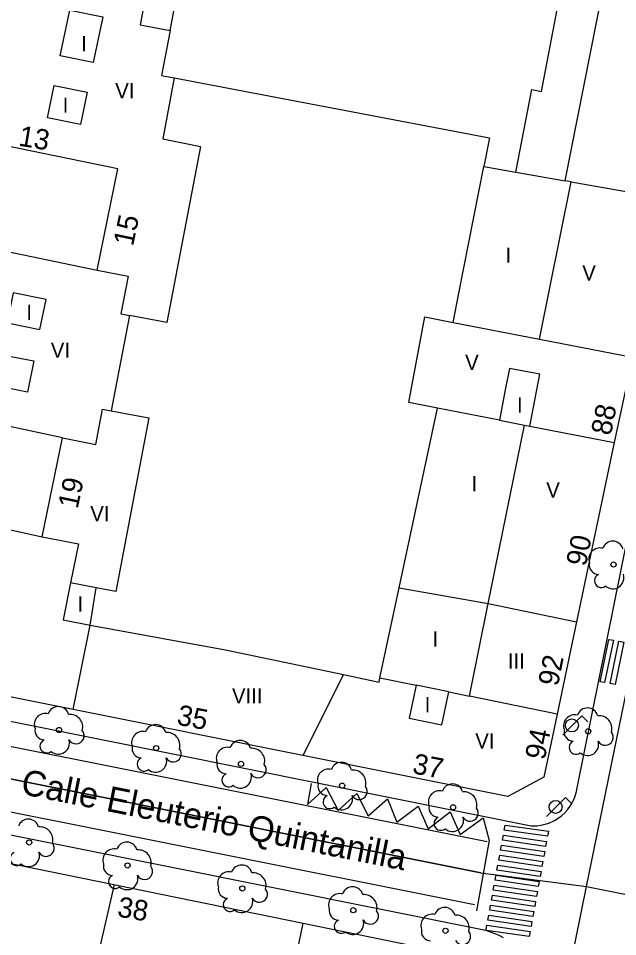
# Model space of a CAD drawing. Extents: x 282771 to 285132, y 4823109 to 4825496.
# Drawn here: x 284500.5 to 284559.4, y 4823241.9 to 4823332.1 of the extents above; entities that cross this region are included whole.
import ezdxf

# ---------------------------------------------------------------- set-up
doc = ezdxf.new("R2010")
doc.units = 0
for name, color, linetype in [('ACERA-BORDILLO', 7, 'Continuous'), ('ARBOL', 7, 'Continuous'), ('CALLE-EJE', 7, 'Continuous'), ('CALLE-TEXTO', 7, 'Continuous'), ('CARGA_DESCARGA', 7, 'Continuous'), ('EDIFICIO', 7, 'Continuous'), ('FAROLA', 7, 'Continuous'), ('INTERIOR-EDIFICIO', 7, 'Continuous'), ('MEDIANERA', 7, 'Continuous'), ('NUM-LOCAL', 7, 'Continuous'), ('NUM-PORTAL', 7, 'Continuous'), ('PASO-PEATONES', 7, 'Continuous'), ('SENAL-VIARIA', 7, 'Continuous'), ('TXT-ALTURA-EDIFICIO', 7, 'Continuous')]:
    doc.layers.add(name, color=color, linetype=linetype)

msp = doc.modelspace()

# ---------------------------------------------------------------- linework, layer by layer
at = {"layer": 'ACERA-BORDILLO'}
for points in [[(284487.628, 4823265.456), (284550.9, 4823252.768), (284551.462, 4823252.781), (284551.846, 4823252.83), (284552.233, 4823252.916), (284552.619, 4823253.039), (284553.183, 4823253.29), (284553.54, 4823253.507), (284553.877, 4823253.759), (284554.187, 4823254.042), (284554.467, 4823254.353), (284554.591, 4823254.519), (284554.714, 4823254.685), (284554.82, 4823254.86), (284555.013, 4823255.215), (284555.169, 4823255.58), (284555.34, 4823256.132), (284555.407, 4823256.497), (284563.312, 4823295.562), (284576.079, 4823360.636)], [(284548.183, 4823241.764), (284547.727, 4823242.007), (284547.261, 4823242.211), (284546.535, 4823242.446), (284546.099, 4823242.554), (284484.382, 4823254.937)]]:
    msp.add_lwpolyline(points, dxfattribs=at)
at = {"layer": 'ARBOL'}
for centre in [(284558.974, 4823278.425), (284504.505, 4823262.182), (284556.488, 4823262.048), (284514.054, 4823260.403), (284522.384, 4823258.853), (284532.314, 4823256.713), (284543.214, 4823254.583), (284501.565, 4823251.133), (284511.235, 4823248.873), (284522.514, 4823246.623), (284533.414, 4823244.483), (284542.474, 4823242.463)]:
    msp.add_circle(centre, 0.255, dxfattribs=at)
for centre, radius, start, end in [((284558.904, 4823279.685), 1.038, 15.64228, 161.38435), ((284557.644, 4823278.955), 1.097, 75.4318, 200.55608), ((284557.534, 4823278.385), 0.935, 168.59898, 268.13236), ((284557.774, 4823276.835), 0.672, 113.73672, 309.4725), ((284558.914, 4823277.135), 1.086, 228.95447, 17.92796), ((284504.435, 4823263.442), 1.038, 15.64228, 161.38435), ((284556.418, 4823263.308), 1.038, 15.64228, 161.38435), ((284503.175, 4823262.712), 1.097, 75.4318, 200.55608), ((284505.565, 4823262.442), 1.272, 345.03273, 95.79925), ((284555.158, 4823262.578), 1.097, 75.4318, 200.55608), ((284557.548, 4823262.308), 1.272, 345.03273, 95.79925), ((284503.065, 4823262.142), 0.935, 168.59898, 268.13236), ((284506.175, 4823261.613), 0.797, 208.96246, 38.99103), ((284513.984, 4823261.663), 1.038, 15.64228, 161.38435), ((284555.048, 4823262.008), 0.935, 168.59898, 268.13236), ((284503.305, 4823260.593), 0.672, 113.73672, 309.4725), ((284504.445, 4823260.893), 1.086, 228.95447, 17.92796), ((284512.725, 4823260.933), 1.097, 75.4318, 200.55608), ((284515.114, 4823260.663), 1.272, 345.03273, 95.79925), ((284558.158, 4823261.478), 0.797, 208.96246, 38.99103), ((284512.615, 4823260.363), 0.935, 168.59898, 268.13236), ((284515.724, 4823259.833), 0.797, 208.96246, 38.99103), ((284521.054, 4823259.383), 1.097, 75.4318, 200.55608), ((284522.314, 4823260.113), 1.038, 15.64228, 161.38435), ((284523.444, 4823259.113), 1.272, 345.03273, 95.79925), ((284555.288, 4823260.458), 0.672, 113.73672, 309.4725), ((284556.428, 4823260.758), 1.086, 228.95447, 17.92796), ((284512.855, 4823258.813), 0.672, 113.73672, 309.4725), ((284513.994, 4823259.113), 1.086, 228.95447, 17.92796), ((284520.944, 4823258.813), 0.935, 168.59898, 268.13236), ((284524.054, 4823258.283), 0.797, 208.96246, 38.99103), ((284532.244, 4823257.973), 1.038, 15.64228, 161.38435), ((284521.184, 4823257.263), 0.672, 113.73672, 309.4725), ((284522.324, 4823257.563), 1.086, 228.95447, 17.92796), ((284530.984, 4823257.243), 1.097, 75.4318, 200.55608), ((284533.374, 4823256.973), 1.272, 345.03273, 95.79925), ((284530.874, 4823256.673), 0.935, 168.59898, 268.13236), ((284543.144, 4823255.843), 1.038, 15.64228, 161.38435), ((284533.984, 4823256.143), 0.797, 208.96246, 38.99103), ((284541.884, 4823255.113), 1.097, 75.4318, 200.55608), ((284544.274, 4823254.843), 1.272, 345.03273, 95.79925), ((284531.114, 4823255.123), 0.672, 113.73672, 309.4725), ((284532.254, 4823255.423), 1.086, 228.95447, 17.92796), ((284541.774, 4823254.543), 0.935, 168.59898, 268.13236), ((284544.884, 4823254.013), 0.797, 208.96246, 38.99103), ((284501.495, 4823252.393), 1.038, 15.64228, 161.38435), ((284542.014, 4823252.993), 0.672, 113.73672, 309.4725), ((284543.154, 4823253.293), 1.086, 228.95447, 17.92796), ((284502.625, 4823251.393), 1.272, 345.03273, 95.79925), ((284503.235, 4823250.563), 0.797, 208.96246, 38.99103), ((284509.905, 4823249.403), 1.097, 75.4318, 200.55608), ((284511.165, 4823250.133), 1.038, 15.64228, 161.38435), ((284512.295, 4823249.133), 1.272, 345.03273, 95.79925), ((284500.365, 4823249.543), 0.672, 113.73672, 309.4725), ((284501.505, 4823249.843), 1.086, 228.95447, 17.92796), ((284509.795, 4823248.833), 0.935, 168.59898, 268.13236), ((284512.905, 4823248.303), 0.797, 208.96246, 38.99103), ((284522.444, 4823247.883), 1.038, 15.64228, 161.38435), ((284510.035, 4823247.283), 0.672, 113.73672, 309.4725), ((284511.175, 4823247.583), 1.086, 228.95447, 17.92796), ((284521.184, 4823247.153), 1.097, 75.4318, 200.55608), ((284523.574, 4823246.883), 1.272, 345.03273, 95.79925), ((284521.074, 4823246.583), 0.935, 168.59898, 268.13236), ((284533.344, 4823245.743), 1.038, 15.64228, 161.38435), ((284524.184, 4823246.053), 0.797, 208.96246, 38.99103), ((284532.084, 4823245.013), 1.097, 75.4318, 200.55608), ((284534.474, 4823244.743), 1.272, 345.03273, 95.79925), ((284521.314, 4823245.033), 0.672, 113.73672, 309.4725), ((284522.454, 4823245.333), 1.086, 228.95447, 17.92796), ((284531.974, 4823244.443), 0.935, 168.59898, 268.13236), ((284535.084, 4823243.913), 0.797, 208.96246, 38.99103), ((284541.144, 4823242.993), 1.097, 75.4318, 200.55608), ((284542.404, 4823243.723), 1.038, 15.64228, 161.38435), ((284532.214, 4823242.893), 0.672, 113.73672, 309.4725), ((284533.354, 4823243.193), 1.086, 228.95447, 17.92796), ((284543.534, 4823242.723), 1.272, 345.03273, 95.79925), ((284541.034, 4823242.423), 0.935, 168.59898, 268.13236), ((284544.144, 4823241.893), 0.797, 208.96246, 38.99103)]:
    msp.add_arc(centre, radius, start, end, dxfattribs=at)
at = {"layer": 'CALLE-EJE'}
for points in [[(284556.327, 4823246.798), (284561.436, 4823271.702), (284578.209, 4823354.79), (284582.355, 4823373.687)], [(284477.789, 4823261.902), (284489.852, 4823259.353), (284545.942, 4823248.148), (284556.327, 4823246.798)], [(284532.164, 4823126.523), (284534.816, 4823139.02), (284553.15, 4823231.134), (284556.327, 4823246.798)], [(284556.327, 4823246.798), (284597.841, 4823238.539)]]:
    msp.add_lwpolyline(points, dxfattribs=at)
at = {"layer": 'CARGA_DESCARGA'}
msp.add_lwpolyline([(284529.269, 4823256.935), (284528.911, 4823254.874), (284530.75, 4823256.543), (284531.941, 4823254.261), (284533.763, 4823255.947), (284534.87, 4823253.75), (284536.776, 4823255.419), (284537.679, 4823253.136), (284539.773, 4823254.703), (284540.76, 4823252.472), (284542.939, 4823254.158), (284543.909, 4823251.91), (284546.157, 4823253.562), (284546.752, 4823251.314)], dxfattribs=at)
at = {"layer": 'EDIFICIO'}
for points in [[(284570.834, 4823348.992), (284564.114, 4823314.352), (284560.824, 4823298.792), (284560.144, 4823295.562), (284559.054, 4823290.392), (284555.334, 4823272.782), (284553.424, 4823263.743), (284552.114, 4823257.543), (284548.594, 4823255.633), (284528.464, 4823259.663), (284505.885, 4823264.182), (284487.515, 4823267.862)], [(284513.174, 4823335.092), (284512.464, 4823331.422), (284515.416, 4823330.862), (284514.585, 4823326.433), (284515.824, 4823326.202), (284514.704, 4823320.212), (284518.404, 4823319.482), (284515.106, 4823302.184), (284511.416, 4823302.891), (284510.015, 4823295.562), (284509.626, 4823293.52), (284513.334, 4823292.812), (284510.085, 4823275.762), (284508.145, 4823276.122), (284505.635, 4823276.612), (284504.905, 4823272.982), (284507.565, 4823272.482), (284520.844, 4823270.052), (284520.864, 4823270.042), (284532.444, 4823267.612), (284535.944, 4823266.882), (284536.034, 4823267.302), (284539.575, 4823266.578), (284538.904, 4823263.323), (284542.124, 4823262.673), (284542.795, 4823265.918), (284544.826, 4823265.503), (284546.664, 4823274.602), (284550.215, 4823292.116), (284550.754, 4823292.011), (284551.444, 4823295.562), (284551.744, 4823297.102), (284548.764, 4823297.672), (284548.344, 4823295.562), (284547.774, 4823292.592), (284541.684, 4823293.792), (284538.884, 4823294.342), (284539.114, 4823295.562), (284540.434, 4823302.732), (284543.214, 4823302.192), (284551.704, 4823300.552), (284554.804, 4823316.002), (284554.215, 4823316.106), (284559.154, 4823341.112)], [(284493.585, 4823310.372), (284508.255, 4823307.312), (284510.274, 4823317.292), (284495.575, 4823320.302)], [(284487.975, 4823284.422), (284502.855, 4823281.152), (284504.855, 4823290.852), (284490.295, 4823293.962)], [(284545.814, 4823224.773), (284542.564, 4823208.323), (284540.514, 4823197.863), (284538.554, 4823187.893), (284536.414, 4823177.033), (284534.684, 4823168.263), (284533.114, 4823160.304), (284531.364, 4823151.444), (284528.644, 4823137.654), (284526.583, 4823136.033), (284464.195, 4823148.414), (284462.125, 4823151.514), (284465.355, 4823168.013), (284468.445, 4823183.803), (284473.415, 4823209.243), (284476.655, 4823225.803), (284481.415, 4823250.143), (284485.015, 4823252.093), (284528.474, 4823243.213), (284545.914, 4823239.643), (284548.134, 4823236.683), (284545.814, 4823224.773)]]:
    msp.add_lwpolyline(points, dxfattribs=at)
at = {"layer": 'FAROLA'}
for p, q in [((284555.864, 4823263.554), (284554.925, 4823262.624)), ((284556.454, 4823262.964), (284555.864, 4823263.554)), ((284554.925, 4823262.624), (284553.995, 4823261.684)), ((284554.267, 4823255.549), (284553.327, 4823254.619)), ((284554.857, 4823254.959), (284554.267, 4823255.549)), ((284553.327, 4823254.619), (284552.397, 4823253.679))]:
    msp.add_line(p, q, dxfattribs=at)
for centre in [(284554.885, 4823262.624), (284553.287, 4823254.619)]:
    msp.add_circle(centre, 0.637, dxfattribs=at)
at = {"layer": 'INTERIOR-EDIFICIO'}
for points in [[(284513.174, 4823335.092), (284512.464, 4823331.422), (284515.416, 4823330.862), (284514.585, 4823326.433), (284515.824, 4823326.202), (284514.704, 4823320.212), (284518.404, 4823319.482), (284515.106, 4823302.184), (284511.416, 4823302.891), (284510.015, 4823295.562), (284509.626, 4823293.52), (284513.334, 4823292.812), (284510.085, 4823275.762), (284508.145, 4823276.122), (284505.635, 4823276.612), (284504.905, 4823272.982), (284507.565, 4823272.482), (284520.844, 4823270.052), (284520.864, 4823270.042), (284532.444, 4823267.612), (284535.944, 4823266.882), (284536.034, 4823267.302), (284539.575, 4823266.578), (284538.904, 4823263.323), (284542.124, 4823262.673), (284542.795, 4823265.918), (284544.826, 4823265.503), (284546.664, 4823274.602), (284550.215, 4823292.116), (284550.754, 4823292.011), (284551.444, 4823295.562), (284551.744, 4823297.102), (284548.764, 4823297.672), (284548.344, 4823295.562), (284547.774, 4823292.592), (284541.684, 4823293.792), (284538.884, 4823294.342), (284539.114, 4823295.562), (284540.434, 4823302.732), (284543.214, 4823302.192), (284551.704, 4823300.552), (284554.804, 4823316.002), (284554.215, 4823316.106), (284559.154, 4823341.112)], [(284508.805, 4823332.202), (284507.875, 4823327.702), (284504.625, 4823328.372), (284505.555, 4823332.872), (284508.805, 4823332.202)], [(284507.265, 4823324.802), (284506.615, 4823321.622), (284503.365, 4823322.282), (284504.015, 4823325.462), (284507.265, 4823324.802)], [(284502.635, 4823301.512), (284503.235, 4823304.452), (284499.995, 4823305.112), (284499.395, 4823302.172), (284502.635, 4823301.512)], [(284501.403, 4823295.351), (284498.155, 4823295.992), (284498.765, 4823299.062), (284502.015, 4823298.422), (284501.403, 4823295.351)]]:
    msp.add_lwpolyline(points, dxfattribs=at)
at = {"layer": 'MEDIANERA'}
for points in [[(284549.384, 4823316.962), (284550.944, 4823325.062), (284551.904, 4823324.882), (284553.744, 4823334.502), (284555.131, 4823341.876)], [(284515.416, 4823330.862), (284516.074, 4823334.372)], [(284515.824, 4823326.202), (284546.784, 4823320.313), (284546.234, 4823317.522)], [(284543.214, 4823302.192), (284543.784, 4823305.082), (284546.234, 4823317.522), (284549.384, 4823316.962)], [(284549.384, 4823316.962), (284554.215, 4823316.106)], [(284554.804, 4823316.002), (284564.114, 4823314.352)], [(284508.255, 4823307.312), (284511.284, 4823306.732), (284510.575, 4823303.052), (284511.416, 4823302.891)], [(284551.704, 4823300.552), (284560.824, 4823298.792)], [(284504.855, 4823290.852), (284508.115, 4823290.222), (284508.775, 4823293.682), (284509.626, 4823293.52)], [(284537.914, 4823276.132), (284541.684, 4823293.792)], [(284547.774, 4823292.592), (284550.215, 4823292.116)], [(284550.754, 4823292.011), (284559.054, 4823290.392)], [(284502.855, 4823281.152), (284506.425, 4823280.452), (284505.635, 4823276.612)], [(284505.885, 4823264.182), (284507.565, 4823272.482), (284508.145, 4823276.122)], [(284536.034, 4823267.302), (284537.914, 4823276.132)], [(284537.914, 4823276.132), (284546.664, 4823274.602), (284555.334, 4823272.782)], [(284532.444, 4823267.612), (284528.464, 4823259.663)], [(284542.795, 4823265.918), (284539.575, 4823266.578)], [(284553.424, 4823263.743), (284544.826, 4823265.503)], [(284507.575, 4823236.593), (284509.965, 4823247.013)], [(284525.753, 4823229.931), (284528.474, 4823243.213)]]:
    msp.add_lwpolyline(points, dxfattribs=at)
at = {"layer": 'PASO-PEATONES'}
for points in [[(284558.081, 4823266.831), (284557.674, 4823266.905), (284558.51, 4823271.075), (284558.962, 4823270.993)], [(284559.15, 4823266.637), (284558.658, 4823266.727), (284559.494, 4823270.897), (284559.986, 4823270.807)], [(284552.484, 4823251.737), (284548.243, 4823252.356), (284548.333, 4823252.848), (284552.574, 4823252.229)], [(284552.305, 4823250.752), (284548.064, 4823251.372), (284548.154, 4823251.864), (284552.395, 4823251.245)], [(284552.126, 4823249.768), (284547.885, 4823250.387), (284547.975, 4823250.879), (284552.216, 4823250.26)], [(284551.947, 4823248.784), (284547.706, 4823249.403), (284547.796, 4823249.895), (284552.037, 4823249.276)], [(284551.768, 4823247.799), (284547.527, 4823248.418), (284547.617, 4823248.91), (284551.858, 4823248.291)], [(284551.589, 4823246.815), (284547.348, 4823247.434), (284547.41, 4823247.776), (284547.438, 4823247.926), (284551.679, 4823247.307), (284551.614, 4823246.949)], [(284551.41, 4823245.83), (284547.169, 4823246.449), (284547.259, 4823246.942), (284551.5, 4823246.322)], [(284551.231, 4823244.846), (284546.99, 4823245.465), (284547.08, 4823245.957), (284551.321, 4823245.338)], [(284551.052, 4823243.861), (284546.811, 4823244.48), (284546.901, 4823244.973), (284551.142, 4823244.354)], [(284550.873, 4823242.877), (284546.632, 4823243.496), (284546.722, 4823243.988), (284550.963, 4823243.369)], [(284546.512, 4823242.503), (284546.453, 4823242.512), (284546.543, 4823243.004), (284550.784, 4823242.385), (284550.694, 4823241.892)]]:
    msp.add_lwpolyline(points, close=True, dxfattribs=at)
at = {"layer": 'SENAL-VIARIA'}
for points in [[(284546.549, 4823251.19), (284490.46, 4823262.395)], [(284545.942, 4823248.148), (284489.852, 4823259.353)], [(284529.269, 4823256.935), (284528.911, 4823254.874), (284530.75, 4823256.543), (284531.941, 4823254.261), (284533.763, 4823255.947), (284534.87, 4823253.75), (284536.776, 4823255.419), (284537.679, 4823253.136), (284539.773, 4823254.703), (284540.76, 4823252.472), (284542.939, 4823254.158), (284543.909, 4823251.91), (284546.157, 4823253.562), (284546.752, 4823251.314)], [(284545.314, 4823245.008), (284489.225, 4823256.213)], [(284546.752, 4823251.314), (284545.524, 4823244.437)]]:
    msp.add_lwpolyline(points, dxfattribs=at)

# ---------------------------------------------------------------- texts
at = {"layer": 'CALLE-TEXTO'}
msp.add_text('Calle Eleuterio Quintanilla', height=2.5, rotation=348.70288, dxfattribs=at).set_placement((284500.648, 4823255.921))
at = {"layer": 'NUM-LOCAL'}
msp.add_text('94', height=2, rotation=78.75833, dxfattribs=at).set_placement((284552.221, 4823259.16))
at = {"layer": 'NUM-PORTAL'}
for s, rotation, p in [('13', 350.45004, (284500.456, 4823319.568)), ('15', 78.05004, (284511.771, 4823309.613)), ('88', 78.57004, (284558.7, 4823291.022)), ('19', 78.12004, (284506.334, 4823283.819)), ('90', 78.57004, (284556.254, 4823278.172)), ('92', 78.57004, (284553.506, 4823266.398)), ('35', 348.96004, (284515.986, 4823262.726)), ('37', 348.96004, (284539.13, 4823257.944)), ('38', 350.61004, (284510.154, 4823243.869))]:
    msp.add_text(s, height=2, rotation=rotation, dxfattribs=at).set_placement(p)
at = {"layer": 'TXT-ALTURA-EDIFICIO'}
for s, p in [('I', (284506.673, 4823328.822)), ('VI', (284510.025, 4823324.192)), ('I', (284504.862, 4823322.78)), ('I', (284548.363, 4823308.052)), ('V', (284555.905, 4823306.312)), ('I', (284501.294, 4823302.442)), ('VI', (284503.695, 4823298.722)), ('V', (284544.395, 4823297.522)), ('I', (284549.493, 4823293.342)), ('I', (284545.023, 4823285.622)), ('V', (284552.365, 4823284.992)), ('VI', (284507.575, 4823282.672)), ('I', (284506.329, 4823273.789)), ('I', (284541.193, 4823270.372)), ('III', (284548.602, 4823268.192)), ('VIII', (284521.494, 4823264.782)), ('I', (284540.426, 4823263.901)), ('VI', (284545.395, 4823260.353))]:
    msp.add_text(s, height=1.5, rotation=0.00004, dxfattribs=at).set_placement(p)

doc.saveas('drawing.dxf')
